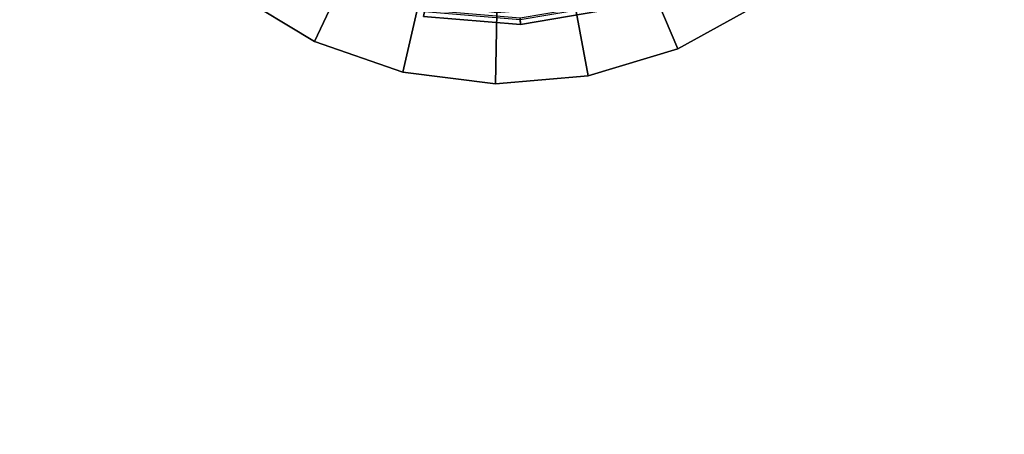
# Model space of a CAD drawing. Extents: x -43.1 to 43.1, y -41.3 to 41.3.
# Tile 242 of 656: x 3 to 6.1, y -35.7 to -34.4. Entities that reach past the tile are written whole.
import ezdxf

# ---------------------------------------------------------------- set-up
doc = ezdxf.new("R2010")
doc.units = 0
doc.layers.add('LAMP', color=7, linetype='CONTINUOUS')
doc.layers.add('METAL_BASE', color=254, linetype='CONTINUOUS')

msp = doc.modelspace()

# ---------------------------------------------------------------- linework, layer by layer
at = {"layer": 'LAMP'}
for points in [[(4.8662, -34.3315, 24.3843), (4.5696, -34.3818, 24.3843), (4.5705, -34.4018, 24.6401), (4.872, -34.3507, 24.6401)], [(4.872, -34.3507, 24.6401), (4.5705, -34.4018, 24.6401), (4.5698, -34.3865, 24.7579), (4.8676, -34.3361, 24.7579)], [(4.5696, -34.3818, 24.3843), (4.2698, -34.3567, 24.3843), (4.2656, -34.3763, 24.6401), (4.5705, -34.4018, 24.6401)], [(4.5705, -34.4018, 24.6401), (4.2656, -34.3763, 24.6401), (4.2688, -34.3614, 24.7579), (4.5698, -34.3865, 24.7579)]]:
    msp.add_3dface(points, dxfattribs=at)
at = {"layer": 'METAL_BASE'}
for points in [[(14.2179, -39.4216, 30.241), (14.1247, -39.4546, 30.3399), (0.6767, -1.4787, 30.3399), (0.7699, -1.4457, 30.241)], [(14.1247, -39.4546, 29.872), (14.2179, -39.4216, 29.9709), (0.7699, -1.4457, 29.9709), (0.6767, -1.4787, 29.872)], [(14.252, -39.4095, 30.106), (14.2179, -39.4216, 30.241), (0.7699, -1.4457, 30.241), (0.8041, -1.4336, 30.106)], [(14.2179, -39.4216, 29.9709), (14.252, -39.4095, 30.106), (0.8041, -1.4336, 30.106), (0.7699, -1.4457, 29.9709)], [(14.1247, -39.4546, 30.3399), (13.9974, -39.4997, 30.3761), (0.5494, -1.5238, 30.3761), (0.6767, -1.4787, 30.3399)], [(13.9974, -39.4997, 29.8358), (14.1247, -39.4546, 29.872), (0.6767, -1.4787, 29.872), (0.5494, -1.5238, 29.8358)], [(13.9974, -39.4997, 30.3761), (13.8701, -39.5447, 30.3399), (0.4221, -1.5689, 30.3399), (0.5494, -1.5238, 30.3761)], [(13.8701, -39.5447, 29.872), (13.9974, -39.4997, 29.8358), (0.5494, -1.5238, 29.8358), (0.4221, -1.5689, 29.872)], [(13.8701, -39.5447, 30.3399), (13.7769, -39.5777, 30.241), (0.3289, -1.6019, 30.241), (0.4221, -1.5689, 30.3399)], [(13.7769, -39.5777, 29.9709), (13.8701, -39.5447, 29.872), (0.4221, -1.5689, 29.872), (0.3289, -1.6019, 29.9709)], [(13.7769, -39.5777, 30.241), (13.7428, -39.5898, 30.106), (0.2948, -1.6139, 30.106), (0.3289, -1.6019, 30.241)], [(13.7428, -39.5898, 30.106), (13.7769, -39.5777, 29.9709), (0.3289, -1.6019, 29.9709), (0.2948, -1.6139, 30.106)], [(3.8087, -34.1255, 19.8457), (3.6739, -34.3031, 19.8457), (3.9244, -34.4547, 19.8457), (4.0193, -34.253, 19.8457)], [(4.0193, -34.253, 20.7327), (3.9244, -34.4547, 20.7327), (3.6739, -34.3031, 20.7327), (3.8087, -34.1255, 20.7327)], [(4.9771, -34.2728, 19.8457), (5.0635, -34.4783, 19.8457), (5.3201, -34.3371, 19.8457), (5.1928, -34.1541, 19.8457)], [(5.1928, -34.1541, 20.7327), (5.3201, -34.3371, 20.7327), (5.0635, -34.4783, 20.7327), (4.9771, -34.2728, 20.7327)], [(4.0193, -34.253, 19.8457), (3.9244, -34.4547, 19.8457), (4.201, -34.551, 19.8457), (4.2518, -34.3339, 19.8457)], [(4.2518, -34.3339, 20.7327), (4.201, -34.551, 20.7327), (3.9244, -34.4547, 20.7327), (4.0193, -34.253, 20.7327)], [(4.7414, -34.344, 19.8457), (4.7832, -34.563, 19.8457), (5.0635, -34.4783, 19.8457), (4.9771, -34.2728, 19.8457)], [(4.9771, -34.2728, 20.7327), (5.0635, -34.4783, 20.7327), (4.7832, -34.563, 20.7327), (4.7414, -34.344, 20.7327)], [(3.6739, -34.3031, 20.7327), (3.9244, -34.4547, 20.7327), (3.9244, -34.4547, 19.8457), (3.6739, -34.3031, 19.8457)], [(4.2518, -34.3339, 19.8457), (4.201, -34.551, 19.8457), (4.4915, -34.5876, 19.8457), (4.4961, -34.3646, 19.8457)], [(4.4961, -34.3646, 20.7327), (4.4915, -34.5876, 20.7327), (4.201, -34.551, 20.7327), (4.2518, -34.3339, 20.7327)], [(4.4961, -34.3646, 19.8457), (4.4915, -34.5876, 19.8457), (4.7832, -34.563, 19.8457), (4.7414, -34.344, 19.8457)], [(4.7414, -34.344, 20.7327), (4.7832, -34.563, 20.7327), (4.4915, -34.5876, 20.7327), (4.4961, -34.3646, 20.7327)], [(5.0635, -34.4783, 20.7327), (5.3201, -34.3371, 20.7327), (5.3201, -34.3371, 19.8457), (5.0635, -34.4783, 19.8457)], [(3.9244, -34.4547, 20.7327), (4.201, -34.551, 20.7327), (4.201, -34.551, 19.8457), (3.9244, -34.4547, 19.8457)], [(4.7832, -34.563, 20.7327), (5.0635, -34.4783, 20.7327), (5.0635, -34.4783, 19.8457), (4.7832, -34.563, 19.8457)], [(4.201, -34.551, 20.7327), (4.4915, -34.5876, 20.7327), (4.4915, -34.5876, 19.8457), (4.201, -34.551, 19.8457)], [(4.4915, -34.5876, 20.7327), (4.7832, -34.563, 20.7327), (4.7832, -34.563, 19.8457), (4.4915, -34.5876, 19.8457)]]:
    msp.add_3dface(points, dxfattribs=at)

doc.saveas('drawing.dxf')
